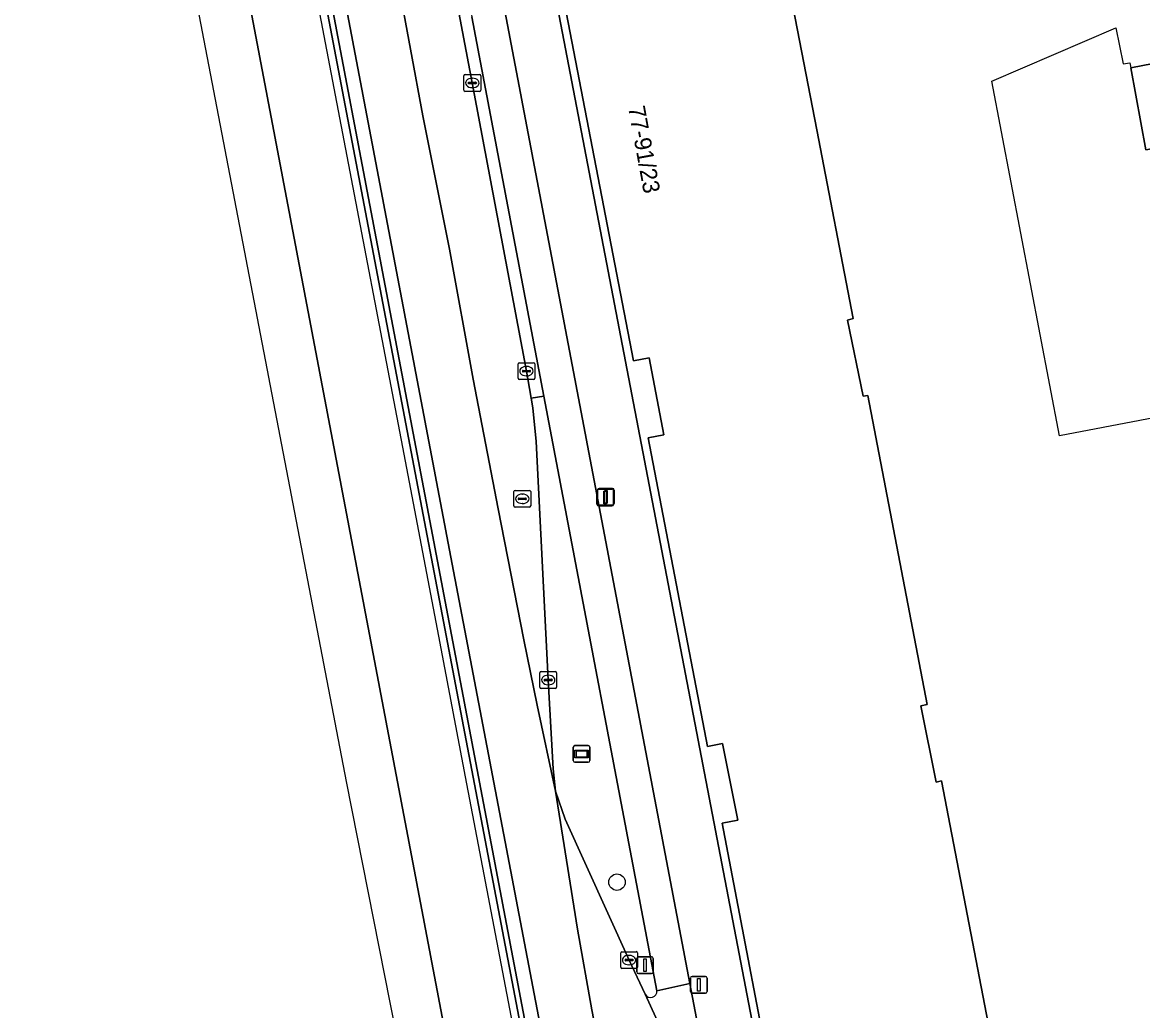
# Model space of a CAD drawing. Extents: x 159262 to 160143, y 383399 to 384319.
# Drawn here: x 159264.8 to 159331.6, y 383885.5 to 383944.4 of the extents above; entities that cross this region are included whole.
import ezdxf

# ---------------------------------------------------------------- set-up
doc = ezdxf.new("R2010")
doc.units = 0
for name, color, linetype in [('IMGEO_Berm_open', 7, 'Continuous'), ('IMGEO_Boom', 7, 'Continuous'), ('IMGEO_Erf', 7, 'Continuous'), ('IMGEO_Fietspad_gesloten', 7, 'Continuous'), ('IMGEO_Kolk', 7, 'Continuous'), ('IMGEO_Lichtmast', 7, 'Continuous'), ('IMGEO_Lijnafwatering', 7, 'Continuous'), ('IMGEO_Muur', 7, 'Continuous'), ('IMGEO_Pand', 7, 'Continuous'), ('IMGEO_Pand_nummerreeks', 7, 'Continuous'), ('IMGEO_Pand_vergunning_verleend', 7, 'Continuous'), ('IMGEO_Rijbaan_lokaal_gesloten', 7, 'Continuous'), ('IMGEO_Rijbaan_lokaal_open', 7, 'Continuous'), ('IMGEO_Rijbaan_regionaal_gesloten', 7, 'Continuous'), ('IMGEO_Rioolput', 7, 'Continuous'), ('IMGEO_Verkeersbordpaal', 7, 'Continuous'), ('IMGEO_Verkeerseiland_groen', 7, 'Continuous'), ('IMGEO_Voetpad_open', 7, 'Continuous'), ('IMGEO_Wegwijzer', 7, 'Continuous')]:
    doc.layers.add(name, color=color, linetype=linetype)

msp = doc.modelspace()

# ---------------------------------------------------------------- linework, layer by layer
at = {"layer": 'IMGEO_Berm_open'}
for points in [[(159288.417, 383959.19), (159288.419, 383959.069), (159288.565, 383958.015), (159289.579, 383951.86), (159291.671, 383940.817), (159294.9, 383923.637), (159295.186, 383922.018), (159295.942, 383922.137), (159291.638, 383944.756)], [(159281.754, 383957.326), (159281.061, 383957.173), (159314.487, 383781.303), (159314.238, 383781.271), (159314.691, 383777.713)], [(159290.389, 383912.552), (159284.239, 383944.948), (159283.058, 383951.058), (159282.172, 383957.025)], [(159316.213, 383777.09), (159315.456, 383780.799), (159309.353, 383813.036), (159303.32, 383844.753), (159290.389, 383912.552)]]:
    msp.add_lwpolyline(points, dxfattribs=at)
at = {"layer": 'IMGEO_Boom'}
msp.add_circle((159300.295, 383893.172), 0.489, dxfattribs=at)
at = {"layer": 'IMGEO_Erf'}
for points in [[(159295.809, 383950.222), (159309.755, 383877.603), (159310.579, 383873.273), (159315.702, 383874.25)], [(159310.153, 383948.694), (159312.221, 383938.025), (159314.386, 383926.766), (159314.03, 383926.676), (159314.976, 383922.139), (159315.252, 383922.181), (159318.789, 383903.77), (159318.415, 383903.684), (159319.328, 383899.135), (159319.635, 383899.22), (159323.148, 383881.041)], [(159314.427, 383878.477), (159314.314, 383879.102), (159310.092, 383878.286), (159306.566, 383896.694), (159307.503, 383896.863), (159306.581, 383901.444), (159305.696, 383901.265), (159302.15, 383919.663), (159303.092, 383919.834), (159302.209, 383924.429), (159301.271, 383924.249), (159297.057, 383946.185), (159297.976, 383946.332), (159297.83, 383947.158)], [(159349.186, 383901.27), (159349.624, 383901.374), (159338.161, 383931.663), (159336.704, 383935.555), (159334.191, 383935.055), (159333.79, 383937.191), (159331.829, 383936.824), (159330.93, 383941.728), (159333.595, 383942.229), (159335.725, 383937.554), (159336.043, 383937.614), (159335.499, 383939.052)]]:
    msp.add_lwpolyline(points, dxfattribs=at)
at = {"layer": 'IMGEO_Fietspad_gesloten'}
msp.add_lwpolyline([(159290.562, 383961.72), (159290.612, 383959.566), (159290.667, 383958.54), (159291.003, 383949.851), (159291.202, 383947.399), (159291.638, 383944.756), (159295.942, 383922.137), (159302.679, 383886.702), (159304.648, 383887.128), (159293.61, 383945.127)], dxfattribs=at)
at = {"layer": 'IMGEO_Kolk'}
for p, q in [((159291.171, 383940.391), (159291.171, 383941.243)), ((159291.246, 383941.317), (159292.098, 383941.317)), ((159291.659, 383941.097), (159291.684, 383941.097)), ((159292.172, 383941.243), (159292.172, 383940.391)), ((159292.098, 383940.317), (159291.246, 383940.317)), ((159291.43, 383940.811), (159291.43, 383940.823)), ((159291.868, 383940.774), (159291.47, 383940.774)), ((159291.473, 383940.86), (159291.871, 383940.86)), ((159291.682, 383940.537), (159291.657, 383940.537)), ((159291.914, 383940.823), (159291.914, 383940.811)), ((159294.399, 383923.211), (159294.399, 383924.063)), ((159294.474, 383924.137), (159295.326, 383924.137)), ((159294.658, 383923.631), (159294.658, 383923.643)), ((159295.096, 383923.594), (159294.698, 383923.594)), ((159294.701, 383923.68), (159295.099, 383923.68)), ((159294.887, 383923.917), (159294.912, 383923.917)), ((159295.142, 383923.643), (159295.142, 383923.631)), ((159295.4, 383924.063), (159295.4, 383923.211)), ((159295.326, 383923.137), (159294.474, 383923.137)), ((159294.91, 383923.357), (159294.885, 383923.357)), ((159295.698, 383904.798), (159295.698, 383905.65)), ((159295.773, 383905.724), (159296.625, 383905.724)), ((159296.699, 383905.65), (159296.699, 383904.798)), ((159295.957, 383905.218), (159295.957, 383905.23)), ((159296.395, 383905.181), (159295.997, 383905.181)), ((159296, 383905.267), (159296.398, 383905.267)), ((159296.209, 383904.944), (159296.184, 383904.944)), ((159296.186, 383905.504), (159296.211, 383905.504)), ((159296.441, 383905.23), (159296.441, 383905.218)), ((159296.625, 383904.724), (159295.773, 383904.724)), ((159300.518, 383888.102), (159300.518, 383888.954)), ((159300.593, 383889.028), (159301.445, 383889.028)), ((159301.519, 383888.954), (159301.519, 383888.102)), ((159300.777, 383888.522), (159300.777, 383888.534)), ((159301.215, 383888.485), (159300.817, 383888.485)), ((159300.82, 383888.571), (159301.218, 383888.571)), ((159301.029, 383888.248), (159301.004, 383888.248)), ((159301.006, 383888.808), (159301.031, 383888.808)), ((159301.261, 383888.534), (159301.261, 383888.522)), ((159301.445, 383888.028), (159300.593, 383888.028))]:
    msp.add_line(p, q, dxfattribs=at)
for points in [[(159291.171, 383940.391), (159291.171, 383941.243)], [(159291.246, 383941.317), (159292.098, 383941.317)], [(159292.172, 383941.243), (159292.172, 383940.391)], [(159292.098, 383940.317), (159291.246, 383940.317)], [(159294.399, 383923.211), (159294.399, 383924.063)], [(159294.474, 383924.137), (159295.326, 383924.137)], [(159295.4, 383924.063), (159295.4, 383923.211)], [(159295.326, 383923.137), (159294.474, 383923.137)], [(159295.698, 383904.798), (159295.698, 383905.65)], [(159295.773, 383905.724), (159296.625, 383905.724)], [(159296.699, 383905.65), (159296.699, 383904.798)], [(159296.625, 383904.724), (159295.773, 383904.724)], [(159300.518, 383888.102), (159300.518, 383888.954)], [(159300.593, 383889.028), (159301.445, 383889.028)], [(159301.519, 383888.954), (159301.519, 383888.102)], [(159301.445, 383888.028), (159300.593, 383888.028)]]:
    msp.add_lwpolyline(points, dxfattribs=at)
for centre, radius, start, end in [((159291.248, 383941.241), 0.0765, 91.55205, 178.44795), ((159291.248, 383941.241), 0.0765, 91.55205, 178.44795), ((159292.096, 383941.241), 0.0765, 1.55205, 88.44795), ((159292.096, 383941.241), 0.0765, 1.55205, 88.44795), ((159291.248, 383940.393), 0.0765, 181.55205, 268.44795), ((159291.248, 383940.393), 0.0765, 181.55205, 268.44795), ((159291.47, 383940.82), 0.0403, 85.87752, 175.75265), ((159291.467, 383940.81), 0.0366, 178.93798, 274.71019), ((159291.871, 383940.817), 0.043, 264.86636, 352.45326), ((159291.875, 383940.822), 0.0386, 1.73085, 96.63898), ((159292.096, 383940.393), 0.0765, 271.55205, 358.44795), ((159292.096, 383940.393), 0.0765, 271.55205, 358.44795), ((159294.476, 383924.061), 0.0765, 91.55205, 178.44795), ((159294.476, 383924.061), 0.0765, 91.55205, 178.44795), ((159294.698, 383923.64), 0.0403, 85.87752, 175.75265), ((159294.695, 383923.63), 0.0366, 178.93798, 274.71019), ((159295.099, 383923.637), 0.043, 264.86636, 352.45326), ((159295.103, 383923.642), 0.0386, 1.73085, 96.63898), ((159295.324, 383924.061), 0.0765, 1.55205, 88.44795), ((159295.324, 383924.061), 0.0765, 1.55205, 88.44795), ((159294.476, 383923.213), 0.0765, 181.55205, 268.44795), ((159294.476, 383923.213), 0.0765, 181.55205, 268.44795), ((159295.324, 383923.213), 0.0765, 271.55205, 358.44795), ((159295.324, 383923.213), 0.0765, 271.55205, 358.44795), ((159295.775, 383905.648), 0.0765, 91.55205, 178.44795), ((159295.775, 383905.648), 0.0765, 91.55205, 178.44795), ((159296.623, 383905.648), 0.0765, 1.55205, 88.44795), ((159296.623, 383905.648), 0.0765, 1.55205, 88.44795), ((159295.997, 383905.227), 0.0403, 85.87752, 175.75265), ((159295.994, 383905.217), 0.0366, 178.93798, 274.71019), ((159296.398, 383905.224), 0.043, 264.86636, 352.45326), ((159296.402, 383905.229), 0.0386, 1.73085, 96.63898), ((159295.775, 383904.8), 0.0765, 181.55205, 268.44795), ((159295.775, 383904.8), 0.0765, 181.55205, 268.44795), ((159296.623, 383904.8), 0.0765, 271.55205, 358.44795), ((159296.623, 383904.8), 0.0765, 271.55205, 358.44795), ((159300.595, 383888.952), 0.0765, 91.55205, 178.44795), ((159300.595, 383888.952), 0.0765, 91.55205, 178.44795), ((159301.443, 383888.952), 0.0765, 1.55205, 88.44795), ((159301.443, 383888.952), 0.0765, 1.55205, 88.44795), ((159300.817, 383888.531), 0.0403, 85.87752, 175.75265), ((159300.814, 383888.521), 0.0366, 178.93798, 274.71019), ((159301.218, 383888.528), 0.043, 264.86636, 352.45326), ((159301.222, 383888.533), 0.0386, 1.73085, 96.63898), ((159300.595, 383888.104), 0.0765, 181.55205, 268.44795), ((159300.595, 383888.104), 0.0765, 181.55205, 268.44795), ((159301.443, 383888.104), 0.0765, 271.55205, 358.44795), ((159301.443, 383888.104), 0.0765, 271.55205, 358.44795)]:
    msp.add_arc(centre, radius, start, end, dxfattribs=at)
for centre, major_axis, ratio, start_param, end_param in [((159291.658, 383940.817), (-0.387, 0.002), 0.722429, 4.712389, 7.853982), ((159291.683, 383940.817), (-0.39, 0.002), 0.717154, 1.570796, 4.712389), ((159294.886, 383923.637), (-0.387, 0.002), 0.722429, 4.712389, 7.853982), ((159294.911, 383923.637), (-0.39, 0.002), 0.717154, 1.570796, 4.712389), ((159296.185, 383905.224), (-0.387, 0.002), 0.722429, 4.712389, 7.853982), ((159296.21, 383905.224), (-0.39, 0.002), 0.717154, 1.570796, 4.712389), ((159301.005, 383888.528), (-0.387, 0.002), 0.722429, 4.712389, 7.853982), ((159301.03, 383888.528), (-0.39, 0.002), 0.717154, 1.570796, 4.712389)]:
    msp.add_ellipse(centre, major_axis=major_axis, ratio=ratio, start_param=start_param, end_param=end_param, dxfattribs=at)
at = {"layer": 'IMGEO_Lichtmast'}
for p, q in [((159299.102, 383915.707), (159299.102, 383916.507)), ((159299.102, 383916.507), (159299.102, 383915.707)), ((159299.142, 383915.744), (159299.142, 383916.544)), ((159299.142, 383916.544), (159299.142, 383915.744)), ((159299.202, 383916.607), (159299.992, 383916.607)), ((159299.992, 383916.607), (159299.202, 383916.607)), ((159299.242, 383916.644), (159300.032, 383916.644)), ((159300.032, 383916.644), (159299.242, 383916.644)), ((159300.092, 383916.507), (159300.092, 383915.707)), ((159300.092, 383915.707), (159300.092, 383916.507)), ((159300.132, 383916.544), (159300.132, 383915.744)), ((159300.132, 383915.744), (159300.132, 383916.544)), ((159299.992, 383915.607), (159299.202, 383915.607)), ((159299.202, 383915.607), (159299.992, 383915.607)), ((159300.032, 383915.644), (159299.242, 383915.644)), ((159299.242, 383915.644), (159300.032, 383915.644)), ((159304.779, 383887.551), (159305.569, 383887.551)), ((159305.569, 383887.551), (159304.779, 383887.551)), ((159304.679, 383886.651), (159304.679, 383887.451)), ((159304.679, 383887.451), (159304.679, 383886.651)), ((159305.669, 383887.451), (159305.669, 383886.651)), ((159305.669, 383886.651), (159305.669, 383887.451)), ((159305.569, 383886.551), (159304.779, 383886.551)), ((159304.779, 383886.551), (159305.569, 383886.551))]:
    msp.add_line(p, q, dxfattribs=at)
for points in [[(159299.522, 383916.482), (159299.672, 383916.482), (159299.672, 383915.732), (159299.522, 383915.732), (159299.522, 383916.482)], [(159299.562, 383916.519), (159299.712, 383916.519), (159299.712, 383915.769), (159299.562, 383915.769), (159299.562, 383916.519)], [(159305.099, 383887.426), (159305.249, 383887.426), (159305.249, 383886.676), (159305.099, 383886.676), (159305.099, 383887.426)]]:
    msp.add_lwpolyline(points, dxfattribs=at)
for centre, start, end in [((159299.202, 383916.507), 90, 180), ((159299.202, 383916.507), 90, 180), ((159299.242, 383916.544), 90, 180), ((159299.242, 383916.544), 90, 180), ((159299.992, 383916.507), 0, 90), ((159299.992, 383916.507), 360, 90), ((159300.032, 383916.544), 0, 90), ((159300.032, 383916.544), 360, 90), ((159299.202, 383915.707), 180, 270), ((159299.202, 383915.707), 180, 270), ((159299.242, 383915.744), 180, 270), ((159299.242, 383915.744), 180, 270), ((159299.992, 383915.707), 270, 0), ((159299.992, 383915.707), 270, 0), ((159300.032, 383915.744), 270, 0), ((159300.032, 383915.744), 270, 0), ((159304.779, 383887.451), 90, 180), ((159304.779, 383887.451), 90, 180), ((159305.569, 383887.451), 0, 90), ((159305.569, 383887.451), 360, 90), ((159304.779, 383886.651), 180, 270), ((159304.779, 383886.651), 180, 270), ((159305.569, 383886.651), 270, 0), ((159305.569, 383886.651), 270, 0)]:
    msp.add_arc(centre, 0.1, start, end, dxfattribs=at)
at = {"layer": 'IMGEO_Lijnafwatering'}
for points in [[(159280.071, 383958.4), (159280.818, 383954.239), (159281.212, 383952.082), (159283.756, 383938.742)], [(159283.756, 383938.742), (159287.502, 383919.096)], [(159287.502, 383919.096), (159289.649, 383907.836), (159291.248, 383899.45)], [(159291.248, 383899.45), (159294.994, 383879.804)]]:
    msp.add_lwpolyline(points, dxfattribs=at)
at = {"layer": 'IMGEO_Muur'}
msp.add_lwpolyline([(159281.061, 383957.173), (159280.741, 383957.112), (159314.238, 383781.271), (159314.487, 383781.303)], close=True, dxfattribs=at)
at = {"layer": 'IMGEO_Pand'}
for points in [[(159312.221, 383938.025), (159310.153, 383948.694), (159311.334, 383950.374), (159311.617, 383950.229), (159311.846, 383950.549), (159309.844, 383951.889), (159309.607, 383952.082), (159309.309, 383952.389), (159309.119, 383952.695), (159308.967, 383953.027), (159308.851, 383953.382), (159321.711, 383958.701), (159321.605, 383959.048), (159325.869, 383960.788), (159326.017, 383960.471), (159343.357, 383967.576)], [(159297.83, 383947.158), (159297.976, 383946.332), (159297.057, 383946.185), (159301.271, 383924.249), (159302.209, 383924.429), (159303.092, 383919.834), (159302.15, 383919.663), (159305.696, 383901.265), (159306.581, 383901.444), (159307.503, 383896.863), (159306.566, 383896.694), (159310.092, 383878.286)], [(159323.148, 383881.041), (159319.635, 383899.22), (159319.328, 383899.135), (159318.415, 383903.684), (159318.789, 383903.77), (159315.252, 383922.181), (159314.976, 383922.139), (159314.03, 383926.676), (159314.386, 383926.766), (159312.221, 383938.025)]]:
    msp.add_lwpolyline(points, dxfattribs=at)
msp.add_lwpolyline([(159333.595, 383942.229), (159330.93, 383941.728), (159331.829, 383936.824), (159333.79, 383937.191), (159335.725, 383937.554)], close=True, dxfattribs=at)
at = {"layer": 'IMGEO_Pand_vergunning_verleend'}
msp.add_lwpolyline([(159340.54, 383925.025), (159340.886, 383924.119), (159341.463, 383922.607), (159326.684, 383919.783), (159322.645, 383940.924), (159330.038, 383944.099), (159330.473, 383941.95), (159330.876, 383942.023), (159330.93, 383941.728), (159331.829, 383936.824), (159333.701, 383937.175), (159333.862, 383936.27), (159336.098, 383936.667)], close=True, dxfattribs=at)
at = {"layer": 'IMGEO_Rijbaan_lokaal_gesloten'}
for points in [[(159311.396, 383856.537), (159310.248, 383862.443), (159309.824, 383864.824), (159309.389, 383866.455), (159307.656, 383872.978), (159307.292, 383874.155), (159306.334, 383878.266), (159304.648, 383887.128), (159302.679, 383886.702)], [(159301.971, 383886.489), (159304.106, 383881.843), (159304.961, 383877.492), (159305.87, 383873.584)]]:
    msp.add_lwpolyline(points, dxfattribs=at)
msp.add_arc((159302.302, 383886.672), 0.378, 208.96578, 4.52179, dxfattribs=at)
at = {"layer": 'IMGEO_Rijbaan_lokaal_open'}
msp.add_lwpolyline([(159305.87, 383873.584), (159304.961, 383877.492), (159304.106, 383881.843), (159301.971, 383886.489), (159301.019, 383888.528), (159297.197, 383896.926), (159296.639, 383898.589), (159297.941, 383890.368), (159298.805, 383885.554), (159300.668, 383875.89)], dxfattribs=at)
at = {"layer": 'IMGEO_Rijbaan_regionaal_gesloten'}
for points in [[(159280.211, 384172.631), (159274.487, 384158.497), (159272.013, 384150.923), (159269.535, 384141.678), (159267.507, 384132.324), (159266.005, 384119.851), (159265.496, 384109.233), (159267.965, 384029.162), (159271.62, 383998.252), (159277.018, 383952.804), (159311.634, 383770.65), (159326.117, 383701.416), (159334.862, 383664.196), (159338.544, 383665.089), (159336.511, 383673.455), (159336.041, 383675.319), (159332.664, 383689.455), (159329.732, 383702.333), (159329.536, 383702.291), (159316.548, 383763.855), (159316.542, 383763.881), (159316.537, 383763.907), (159316.287, 383765.107), (159315.145, 383771.238)], [(159325.952, 383685.388), (159327.175, 383680.053), (159328.984, 383672.539), (159331.18, 383663.302), (159334.862, 383664.196), (159326.117, 383701.416), (159311.634, 383770.65), (159277.018, 383952.804), (159271.62, 383998.252), (159267.965, 384029.162)], [(159264.847, 384021.099), (159267.066, 383994.282), (159268.943, 383980.854), (159270.249, 383971.517), (159284.14, 383899.169), (159291.986, 383859.551), (159308.738, 383774.973), (159319.638, 383720.194), (159325.952, 383685.388)], [(159314.691, 383777.713), (159314.238, 383781.271), (159280.741, 383957.112), (159281.061, 383957.173), (159281.028, 383957.348), (159280.954, 383957.749), (159280.773, 383959.33), (159280.661, 383960.306), (159280.387, 383962.692), (159280.125, 383964.98), (159278.545, 383978.753), (159278.462, 383979.478), (159278.393, 383980.079), (159278.303, 383980.866), (159278.275, 383981.108), (159278.176, 383981.973), (159277.369, 383989.002), (159277.274, 383989.833), (159277.236, 383990.167), (159275.344, 384006.661)], [(159300.668, 383875.89), (159298.805, 383885.554), (159297.941, 383890.368), (159296.639, 383898.589), (159295.538, 383903.733), (159294.735, 383907.617), (159293.222, 383915.43), (159291.724, 383923.156), (159290.32, 383930.899), (159288.715, 383938.85), (159287.259, 383946.83), (159286.758, 383949.576), (159285.67, 383956.14), (159284.794, 383964.002), (159281.501, 383963.253), (159281.808, 383960.119), (159281.83, 383959.887), (159282.172, 383957.025), (159283.058, 383951.058), (159284.239, 383944.948), (159290.389, 383912.552), (159303.32, 383844.753)], [(159287.259, 383946.83), (159288.715, 383938.85), (159290.32, 383930.899), (159291.724, 383923.156), (159293.222, 383915.43), (159294.735, 383907.617), (159295.538, 383903.733), (159296.639, 383898.589), (159296.482, 383899.93), (159296.198, 383905.225), (159295.48, 383919.443), (159295.286, 383921.453), (159295.186, 383922.018), (159294.9, 383923.637), (159291.671, 383940.817), (159289.579, 383951.86)]]:
    msp.add_lwpolyline(points, dxfattribs=at)
at = {"layer": 'IMGEO_Rioolput'}
for p, q in [((159294.15, 383915.6), (159294.15, 383916.452)), ((159294.225, 383916.526), (159295.077, 383916.526)), ((159294.638, 383916.306), (159294.663, 383916.306)), ((159295.151, 383916.452), (159295.151, 383915.6)), ((159295.077, 383915.526), (159294.225, 383915.526)), ((159294.409, 383916.02), (159294.409, 383916.032)), ((159294.847, 383915.983), (159294.449, 383915.983)), ((159294.452, 383916.069), (159294.85, 383916.069)), ((159294.661, 383915.746), (159294.636, 383915.746)), ((159294.893, 383916.032), (159294.893, 383916.02))]:
    msp.add_line(p, q, dxfattribs=at)
for points in [[(159294.15, 383915.6), (159294.15, 383916.452)], [(159294.225, 383916.526), (159295.077, 383916.526)], [(159295.151, 383916.452), (159295.151, 383915.6)], [(159295.077, 383915.526), (159294.225, 383915.526)]]:
    msp.add_lwpolyline(points, dxfattribs=at)
for centre, radius, start, end in [((159294.227, 383916.45), 0.0765, 91.55205, 178.44795), ((159294.227, 383916.45), 0.0765, 91.55205, 178.44795), ((159295.075, 383916.45), 0.0765, 1.55205, 88.44795), ((159295.075, 383916.45), 0.0765, 1.55205, 88.44795), ((159294.227, 383915.602), 0.0765, 181.55205, 268.44795), ((159294.227, 383915.602), 0.0765, 181.55205, 268.44795), ((159294.449, 383916.029), 0.0403, 85.87752, 175.75265), ((159294.446, 383916.019), 0.0366, 178.93798, 274.71019), ((159294.85, 383916.026), 0.043, 264.86636, 352.45326), ((159294.854, 383916.031), 0.0386, 1.73085, 96.63898), ((159295.075, 383915.602), 0.0765, 271.55205, 358.44795), ((159295.075, 383915.602), 0.0765, 271.55205, 358.44795)]:
    msp.add_arc(centre, radius, start, end, dxfattribs=at)
for centre, major_axis, ratio, start_param, end_param in [((159294.637, 383916.026), (-0.387, 0.002), 0.722429, 4.712389, 7.853982), ((159294.662, 383916.026), (-0.39, 0.002), 0.717154, 1.570796, 4.712389)]:
    msp.add_ellipse(centre, major_axis=major_axis, ratio=ratio, start_param=start_param, end_param=end_param, dxfattribs=at)
at = {"layer": 'IMGEO_Verkeersbordpaal'}
for p, q in [((159301.473, 383887.825), (159301.473, 383888.625)), ((159301.473, 383888.625), (159301.473, 383887.825)), ((159301.573, 383888.725), (159302.363, 383888.725)), ((159302.363, 383888.725), (159301.573, 383888.725)), ((159302.463, 383888.625), (159302.463, 383887.825)), ((159302.463, 383887.825), (159302.463, 383888.625)), ((159302.363, 383887.725), (159301.573, 383887.725)), ((159301.573, 383887.725), (159302.363, 383887.725))]:
    msp.add_line(p, q, dxfattribs=at)
msp.add_lwpolyline([(159301.893, 383888.6), (159302.043, 383888.6), (159302.043, 383887.85), (159301.893, 383887.85), (159301.893, 383888.6)], dxfattribs=at)
for centre, start, end in [((159301.573, 383888.625), 90, 180), ((159301.573, 383888.625), 90, 180), ((159302.363, 383888.625), 0, 90), ((159302.363, 383888.625), 360, 90), ((159301.573, 383887.825), 180, 270), ((159301.573, 383887.825), 180, 270), ((159302.363, 383887.825), 270, 0), ((159302.363, 383887.825), 270, 0)]:
    msp.add_arc(centre, 0.1, start, end, dxfattribs=at)
at = {"layer": 'IMGEO_Verkeerseiland_groen'}
for points in [[(159295.942, 383922.137), (159295.186, 383922.018), (159295.286, 383921.453), (159295.48, 383919.443), (159296.198, 383905.225), (159296.482, 383899.93), (159296.639, 383898.589), (159297.197, 383896.926), (159301.019, 383888.528), (159301.971, 383886.489)], [(159302.679, 383886.702), (159295.942, 383922.137)]]:
    msp.add_lwpolyline(points, dxfattribs=at)
msp.add_arc((159302.302, 383886.672), 0.378, 208.96578, 4.52179, dxfattribs=at)
at = {"layer": 'IMGEO_Voetpad_open'}
msp.add_lwpolyline([(159293.61, 383945.127), (159304.648, 383887.128), (159306.334, 383878.266), (159307.292, 383874.155), (159307.656, 383872.978), (159308.096, 383873.084), (159310.508, 383873.119), (159310.579, 383873.273), (159309.755, 383877.603), (159295.809, 383950.222)], dxfattribs=at)
at = {"layer": 'IMGEO_Wegwijzer'}
for p, q in [((159297.692, 383900.416), (159297.692, 383901.216)), ((159297.692, 383901.216), (159297.692, 383900.416)), ((159297.792, 383901.316), (159298.582, 383901.316)), ((159298.582, 383901.316), (159297.792, 383901.316)), ((159298.682, 383901.216), (159298.682, 383900.416)), ((159298.682, 383900.416), (159298.682, 383901.216)), ((159298.582, 383900.316), (159297.792, 383900.316)), ((159297.792, 383900.316), (159298.582, 383900.316))]:
    msp.add_line(p, q, dxfattribs=at)
for points in [[(159297.793, 383901.048), (159298.581, 383901.048), (159298.581, 383900.584), (159297.793, 383900.584), (159297.793, 383901.048)], [(159297.858, 383900.983), (159297.858, 383900.649), (159298.516, 383900.649), (159298.516, 383900.983), (159297.858, 383900.983)]]:
    msp.add_lwpolyline(points, dxfattribs=at)
for centre, start, end in [((159297.792, 383901.216), 90, 180), ((159297.792, 383901.216), 90, 180), ((159298.582, 383901.216), 0, 90), ((159298.582, 383901.216), 360, 90), ((159297.792, 383900.416), 180, 270), ((159297.792, 383900.416), 180, 270), ((159298.582, 383900.416), 270, 0), ((159298.582, 383900.416), 270, 0)]:
    msp.add_arc(centre, 0.1, start, end, dxfattribs=at)

# ---------------------------------------------------------------- texts
at = {"layer": 'IMGEO_Pand_nummerreeks'}
msp.add_text('77-91/23', height=1, rotation=280.34168, dxfattribs=at).set_placement((159300.955, 383939.363))

doc.saveas('drawing.dxf')
